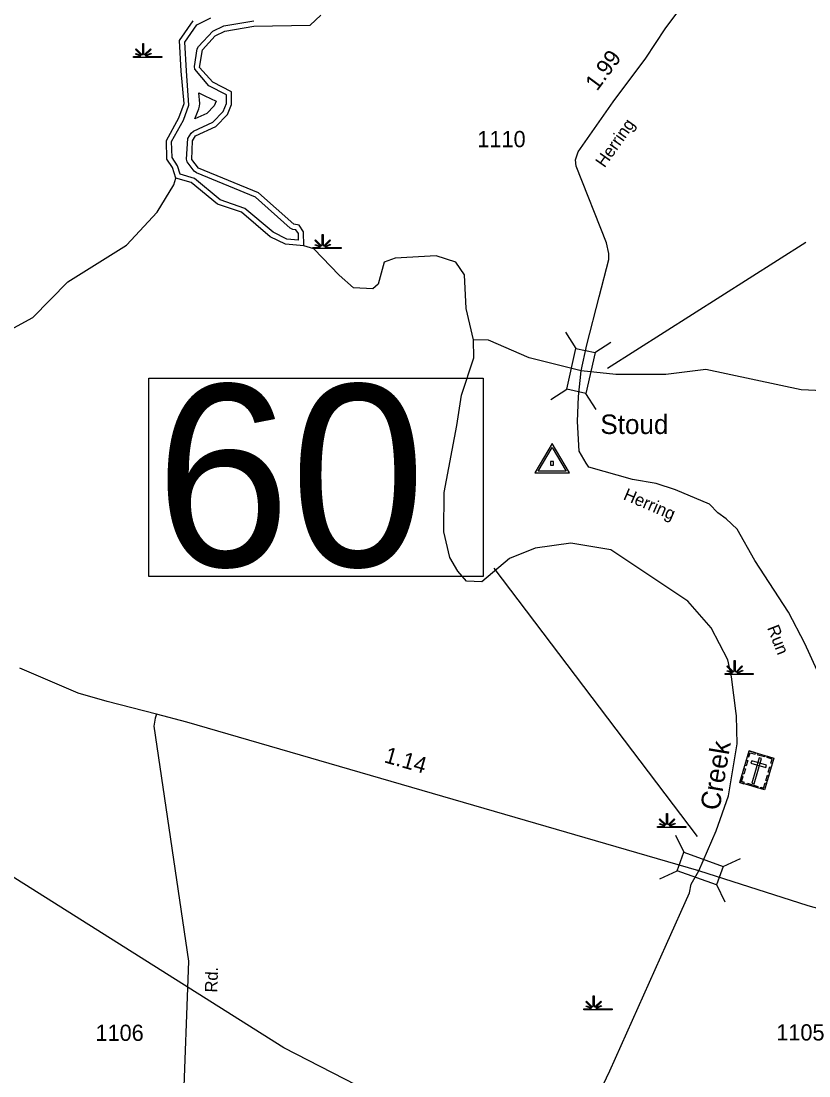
# Model space of a CAD drawing. Extents: x 2532689 to 2764727, y 536648 to 732970.
# Drawn here: x 2602391 to 2608460, y 594925 to 603054 of the extents above; entities that cross this region are included whole.
import ezdxf

# ---------------------------------------------------------------- set-up
doc = ezdxf.new("R2010")
doc.units = 0
for name, color, linetype in [('Exist Cultural Cemetery CELL', 7, 'Continuous'), ('Exist Hydrographic Buffer Line', 7, 'Continuous'), ('Exist Hydrographic Creek Double Shore', 7, 'Continuous'), ('Exist Hydrographic Creek Single Shore', 7, 'Continuous'), ('Exist Hydrographic Creek Single Shore Label', 7, 'Continuous'), ('Exist Hydrographic Swamp CELL', 7, 'Continuous'), ('Exist Road Primary NC Attributed', 7, 'Continuous'), ('Exist Road Primary NC Mileage Hundredths English Label', 7, 'Continuous'), ('Exist Road Primary NC Structure Standard Bridge CELL', 7, 'Continuous'), ('Exist Road Primary NC Structure Standard Bridge Number Label', 7, 'Continuous'), ('Exist Road Secondary Mileage Hundredths English Label', 7, 'Continuous'), ('Exist Road Secondary Structure Standard Bridge CELL', 7, 'Continuous'), ('Exist Road Secondary Structure Standard Bridge Number Label', 7, 'Continuous'), ('Exist Road Secondary Type 51 Attributed', 7, 'Continuous'), ('Exist Road Secondary Type 51 Label', 7, 'Continuous'), ('Exist Road Secondary Type 51 Number Label', 7, 'Continuous'), ('Exist Survey Geodetic Marker CELL', 7, 'Continuous'), ('Exist Survey Geodetic Marker Label', 7, 'Continuous'), ('Exist Utilities Electrical Transmission Line', 7, 'Continuous')]:
    doc.layers.add(name, color=color, linetype=linetype)

msp = doc.modelspace()

# ---------------------------------------------------------------- linework, layer by layer
at = {"layer": 'Exist Cultural Cemetery CELL'}
for points in [[(2607999, 597429.7), (2608190.1, 597373.8), (2608118.6, 597129.4), (2607927.5, 597185.3)], [(2607986.8, 597388.1), (2607997.7, 597384.9), (2608006.8, 597415.8), (2608045.7, 597404.4), (2608048.8, 597415.1), (2607999, 597429.7)], [(2607966, 597317), (2607978.1, 597358.5), (2607989.1, 597355.3), (2607976.9, 597313.8)], [(2608019, 597352.9), (2608013.8, 597335), (2608126.8, 597301.9), (2608132.1, 597319.9)], [(2608095.4, 597371), (2608077.5, 597376.2), (2608020.5, 597181.6), (2608038.5, 597176.3)], [(2608070.1, 597408.9), (2608119.8, 597394.3), (2608116.6, 597383.4), (2608066.9, 597397.9)], [(2608178, 597332.2), (2608167.1, 597335.3), (2608176.1, 597366.2), (2608137.2, 597377.6), (2608140.3, 597388.3), (2608190.1, 597373.7)], [(2607947.1, 597252.4), (2607959.3, 597294), (2607970.2, 597290.8), (2607958, 597249.2)], [(2608146.5, 597265.2), (2608158.6, 597306.8), (2608169.6, 597303.6), (2608157.4, 597262)], [(2607959.3, 597176.1), (2607962.5, 597187.1), (2607941.4, 597193.3), (2607952.7, 597232.1), (2607942, 597235.2), (2607927.5, 597185.4)], [(2607985.9, 597180.2), (2608067.3, 597156.4), (2608064.1, 597145.4), (2607982.7, 597169.3)], [(2608086.8, 597138.7), (2608090, 597149.7), (2608111.1, 597143.6), (2608122.5, 597182.3), (2608133.1, 597179.2), (2608118.6, 597129.4)], [(2608128, 597202), (2608140.1, 597243.5), (2608151, 597240.3), (2608138.9, 597198.8)]]:
    msp.add_lwpolyline(points, close=True, dxfattribs=at)
at = {"layer": 'Exist Hydrographic Buffer Line'}
for points in [[(2604527.9, 601365.1), (2604438.7, 601374), (2604331.7, 601426.2), (2604114.7, 601611), (2603923.4, 601677.6), (2603726.1, 601841.8), (2603615.2, 601875.4), (2603594.7, 601938.9), (2603553.5, 602003.2), (2603550.8, 602125.1), (2603641.7, 602290.4), (2603684.1, 602405.9), (2603664.6, 602671.1), (2603651.3, 602892.5), (2603743.6, 603024.7), (2603852.4, 603078.1)], [(2604527.9, 601365.1), (2604526.9, 601416.6), (2604508.6, 601444.2), (2604483.2, 601449.1), (2604464.1, 601458.5), (2604197.1, 601695.9), (2603741.3, 601884.8), (2603724.9, 601897.5), (2603671, 601968.5), (2603665.6, 601990), (2603676.1, 602150.4), (2603700.1, 602190.8), (2603717.9, 602206.7), (2603868.2, 602275.6), (2603947.4, 602356.9), (2603972.6, 602419), (2603972, 602485.1), (2603837.9, 602556.1), (2603728.2, 602683.2), (2603726.1, 602703.3), (2603748.1, 602839.3), (2603757.9, 602859.1), (2603868.2, 602977.4), (2603952.9, 603016.7), (2604183, 603055.8)], [(2603730.2, 602300.2), (2603759.4, 602378.5), (2603764.9, 602398.7), (2603766.7, 602419.5), (2603759.6, 602501.2), (2603807.5, 602478.9), (2603892.4, 602435.7), (2603879.1, 602401.5), (2603821.5, 602342.1), (2603730.2, 602300.2)]]:
    msp.add_lwpolyline(points, dxfattribs=at)
at = {"layer": 'Exist Hydrographic Creek Double Shore'}
for points in [[(2603583.6, 601842.5), (2603556.6, 601926.7), (2603513.7, 601990.6), (2603510.6, 602135), (2603606.6, 602309.6), (2603646.6, 602419.5), (2603624.6, 602668.2), (2603610.7, 602904), (2603716.7, 603056.1)], [(2604568.7, 601320.8), (2604566.6, 601429.1), (2604532.6, 601480.3), (2604490.8, 601488.4), (2604218.7, 601730.2), (2603756.7, 601921.7), (2603705.6, 601988.5), (2603710.5, 602130), (2603734.5, 602170.4), (2603891.6, 602242.3), (2603981.6, 602334.6), (2604012.6, 602411.4), (2604011.6, 602509.8), (2603867.6, 602582.8), (2603765.7, 602696.9), (2603787.6, 602832.4), (2603885.7, 602941.5), (2603959.7, 602977.2), (2604183.6, 603015.8), (2604616.7, 603023.5), (2604698.7, 603099)], [(2604568.7, 601320.8), (2604427.6, 601334.8), (2604309.7, 601392.4), (2604088.7, 601580.5), (2603903.7, 601642), (2603700.7, 601811.1), (2603583.6, 601842.5)]]:
    msp.add_lwpolyline(points, dxfattribs=at)
at = {"layer": 'Exist Hydrographic Creek Single Shore'}
for points in [[(2602191.5, 600614.1), (2602480.6, 600770.3), (2602749.7, 601043.8), (2603202.6, 601328), (2603438.6, 601580.5), (2603567.6, 601792.6), (2603583.6, 601842.5)], [(2605875.7, 600598.8), (2605820.7, 600839.6), (2605807.8, 601098.4), (2605738.7, 601197.4), (2605587.8, 601243.8), (2605271.6, 601227.7), (2605188.8, 601194.9), (2605141.8, 601025.5), (2605101.6, 600991), (2604950.7, 600998.2), (2604840.8, 601095.5), (2604644.8, 601297.7), (2604568.7, 601320.8)], [(2607899.6, 597716.9), (2607863.9, 598000.1), (2607835.8, 598130.3), (2607705.8, 598377.9), (2607526.8, 598584), (2606934.8, 598980.4), (2606625.8, 599030.2), (2606350.8, 598992.8), (2606152.7, 598912.6), (2605939.9, 598733.3), (2605822.8, 598738.4), (2605754.7, 598814.4), (2605693.8, 598920.4), (2605648.7, 599118.8), (2605650.8, 599420.9), (2605747.7, 599937), (2605784.7, 600171.7), (2605878.8, 600457.8), (2605875.7, 600598.8)], [(2608676.9, 600199.9), (2608400.9, 600211.7), (2607664.8, 600369.1), (2607356.8, 600330.4), (2606973.7, 600331.3), (2606705.8, 600359.8), (2606303.8, 600458.6), (2605992.8, 600593.8), (2605875.7, 600598.8)], [(2606797.8, 594693.4), (2606926, 594964.6), (2607364, 595941), (2607538.9, 596335.5), (2607553.8, 596401.7), (2607613, 596505.8), (2607744.9, 596813.3), (2607839.9, 597083.1), (2607906.9, 597483), (2607901.8, 597699.6), (2607899.6, 597716.9)]]:
    msp.add_lwpolyline(points, dxfattribs=at)
at = {"layer": 'Exist Hydrographic Swamp CELL'}
for points in [[(2603257, 602780.4), (2603309.6, 602780.5), (2603311.6, 602784.1), (2603273.3, 602798.9), (2603276.2, 602804.1), (2603314, 602788.4), (2603315.6, 602791.3), (2603271.1, 602835.8), (2603276.3, 602840.9), (2603321.6, 602795.4), (2603327.9, 602797.8), (2603327.9, 602880.9), (2603335.1, 602880.9), (2603335.1, 602797.8), (2603341.4, 602795.4), (2603386.8, 602840.9), (2603391.9, 602835.8), (2603347.5, 602791.3), (2603349.5, 602787.7), (2603390.3, 602806.3), (2603392.8, 602801.2), (2603351.8, 602783.4), (2603353.4, 602780.5), (2603474.5, 602780.4), (2603474.5, 602773.3), (2603257, 602773.3)], [(2604639.5, 601308.2), (2604692.1, 601308.3), (2604694.1, 601311.9), (2604655.8, 601326.7), (2604658.7, 601331.9), (2604696.5, 601316.2), (2604698.1, 601319), (2604653.6, 601363.6), (2604658.8, 601368.7), (2604704.1, 601323.2), (2604710.4, 601325.6), (2604710.4, 601408.7), (2604717.6, 601408.7), (2604717.6, 601325.6), (2604723.9, 601323.2), (2604769.3, 601368.7), (2604774.4, 601363.6), (2604730, 601319), (2604732, 601315.4), (2604772.8, 601334), (2604775.3, 601329), (2604734.3, 601311.2), (2604735.9, 601308.3), (2604857, 601308.2), (2604857, 601301.1), (2604639.5, 601301.1)], [(2607813.9, 598025), (2607866.6, 598025), (2607868.6, 598028.6), (2607830.3, 598043.5), (2607833.2, 598048.7), (2607871, 598032.9), (2607872.5, 598035.8), (2607828.1, 598080.3), (2607833.2, 598085.5), (2607878.5, 598040), (2607884.9, 598042.4), (2607884.9, 598125.5), (2607892.1, 598125.5), (2607892.1, 598042.4), (2607898.4, 598040), (2607943.7, 598085.5), (2607948.9, 598080.3), (2607904.4, 598035.8), (2607906.4, 598032.2), (2607947.3, 598050.8), (2607949.8, 598045.8), (2607908.8, 598027.9), (2607910.4, 598025), (2608031.4, 598025), (2608031.4, 598017.8), (2607813.9, 598017.8)], [(2607293.1, 596846.4), (2607345.7, 596846.5), (2607347.7, 596850.1), (2607309.4, 596865), (2607312.3, 596870.1), (2607350.1, 596854.4), (2607351.7, 596857.3), (2607307.2, 596901.8), (2607312.4, 596907), (2607357.7, 596861.5), (2607364, 596863.9), (2607364, 596946.9), (2607371.2, 596946.9), (2607371.2, 596863.9), (2607377.5, 596861.5), (2607422.9, 596907), (2607428, 596901.8), (2607383.6, 596857.3), (2607385.6, 596853.7), (2607426.4, 596872.3), (2607428.9, 596867.2), (2607387.9, 596849.4), (2607389.5, 596846.5), (2607510.6, 596846.4), (2607510.6, 596839.3), (2607293.1, 596839.3)], [(2606726.9, 595441.3), (2606779.5, 595441.4), (2606781.5, 595445), (2606743.3, 595459.8), (2606746.2, 595465), (2606783.9, 595449.3), (2606785.5, 595452.1), (2606741.1, 595496.7), (2606746.2, 595501.8), (2606791.5, 595456.3), (2606797.8, 595458.7), (2606797.8, 595541.8), (2606805.1, 595541.8), (2606805, 595458.7), (2606811.4, 595456.3), (2606856.7, 595501.8), (2606861.8, 595496.7), (2606817.4, 595452.1), (2606819.4, 595448.5), (2606860.3, 595467.1), (2606862.7, 595462.1), (2606821.7, 595444.3), (2606823.4, 595441.4), (2606944.4, 595441.3), (2606944.4, 595434.2), (2606726.9, 595434.2)]]:
    msp.add_lwpolyline(points, close=True, dxfattribs=at)
at = {"layer": 'Exist Road Primary NC Attributed'}
for points in [[(2603435, 597713), (2603052.8, 597811.2), (2602831.6, 597874.5), (2602381.6, 598067.1)], [(2607613, 596505.8), (2603666.4, 597649.8), (2603435, 597713)], [(2609209, 596025.1), (2608455.4, 596236.7), (2607613, 596505.8)]]:
    msp.add_lwpolyline(points, dxfattribs=at)
at = {"layer": 'Exist Road Primary NC Structure Standard Bridge CELL'}
for p, q in [((2607433.4, 596781), (2607495.8, 596647.8)), ((2607798.7, 596537.6), (2607931.9, 596600.1)), ((2607311.5, 596443.8), (2607444.7, 596506.2)), ((2607748.6, 596399.2), (2607811.1, 596266))]:
    msp.add_line(p, q, dxfattribs=at)
msp.add_lwpolyline([(2607495.8, 596647.8), (2607798.9, 596538.2), (2607747.7, 596396.7), (2607444.7, 596506.2)], close=True, dxfattribs=at)
at = {"layer": 'Exist Road Primary NC Structure Standard Bridge Number Label'}
msp.add_line((2607600.9, 596771.1), (2606035.9, 598837.5), dxfattribs=at)
msp.add_lwpolyline([(2603374, 600301.7), (2605950.6, 600301.7), (2605950.6, 598772.5), (2603374, 598772.5)], close=True, dxfattribs=at)
at = {"layer": 'Exist Road Secondary Structure Standard Bridge CELL'}
for p, q in [((2606665.9, 600531.9), (2606586.9, 600656)), ((2606809.6, 600500), (2606933.7, 600579)), ((2606471.2, 600138.4), (2606595.4, 600217.4)), ((2606821.3, 600060.7), (2606742.3, 600184.8))]:
    msp.add_line(p, q, dxfattribs=at)
msp.add_lwpolyline([(2606595.4, 600217.4), (2606665.2, 600532), (2606812.2, 600499.4), (2606742.3, 600184.8)], close=True, dxfattribs=at)
at = {"layer": 'Exist Road Secondary Structure Standard Bridge Number Label'}
msp.add_line((2606907.2, 600378), (2608435.7, 601349.5), dxfattribs=at)
at = {"layer": 'Exist Road Secondary Type 51 Attributed'}
for points in [[(2606705.8, 600359.8), (2606748, 600560.2), (2606844.5, 600928.5), (2606918.5, 601215.9), (2606919.5, 601264.2), (2606899.8, 601345.8), (2606667.5, 601936.9), (2606662.6, 601984.6), (2606683.4, 602047.2), (2606953.2, 602430.7), (2607204.2, 602768.2), (2607351.7, 602993.2), (2607456.6, 603135.3), (2607752.3, 603535.7), (2607800.7, 603614.8), (2607880.3, 603918.4), (2608137.9, 604948.4)], [(2609209, 596025.1), (2609093.6, 596703.5), (2608925.5, 597130.1), (2608839.5, 597342.4), (2608660.5, 597724.6), (2608625.4, 597793.1), (2608582, 597897.2), (2608522.6, 598049), (2608428.2, 598257), (2608303.2, 598498.5), (2608042.8, 598897), (2607906, 599138.4), (2607822.4, 599218.4), (2607757.1, 599265), (2607693.8, 599329.8), (2607431.5, 599442.3), (2607282.5, 599489.5), (2607101.9, 599521.6), (2606765.8, 599616.7), (2606743.2, 599648.2), (2606690.8, 599739.5), (2606677, 599966.9), (2606683.9, 600159.9), (2606705.8, 600359.8)], [(2603435, 597713), (2603423.5, 597680.7), (2603413.5, 597619.6), (2603679.3, 595810.2), (2603637.9, 594637.1), (2603598.9, 593337.4), (2603603.3, 592997.8), (2603655.5, 592858.4), (2603720.8, 592762.6), (2603778.3, 592702.7), (2603793.8, 592685.6), (2603866.8, 592621.3)]]:
    msp.add_lwpolyline(points, dxfattribs=at)
at = {"layer": 'Exist Survey Geodetic Marker CELL'}
for points in [[(2606615.3, 599573.6), (2606481.3, 599799.6), (2606347.8, 599573.6)], [(2606589.4, 599585.7), (2606373.8, 599585.7), (2606481.3, 599767.8)], [(2606493.6, 599632.3), (2606493.6, 599660.5), (2606469.4, 599660.5), (2606469.4, 599632.3)]]:
    msp.add_lwpolyline(points, close=True, dxfattribs=at)
at = {"layer": 'Exist Utilities Electrical Transmission Line'}
msp.add_lwpolyline([(2634074.6, 571203.6), (2621697.6, 583357), (2619382.4, 585595.2), (2615435.1, 589477.4), (2604415.3, 595140.2), (2601573.8, 596932.9), (2600570.3, 597562.1), (2598554.1, 598787.7), (2596182.6, 600276.3)], dxfattribs=at)

# ---------------------------------------------------------------- texts
at = {"layer": 'Exist Hydrographic Creek Single Shore Label'}
msp.add_text('Creek', height=150, rotation=80.48291, dxfattribs=at).set_placement((2607770.1, 596964.4))
at = {"layer": 'Exist Road Primary NC Mileage Hundredths English Label'}
msp.add_text('1.14', height=125, rotation=343.96268, dxfattribs=at).set_placement((2605180.7, 597343.3))
at = {"layer": 'Exist Road Primary NC Structure Standard Bridge Number Label'}
msp.add_text('60', height=1400, dxfattribs=at).set_placement((2603424.2, 598851.6))
at = {"layer": 'Exist Road Secondary Mileage Hundredths English Label'}
msp.add_text('1.99', height=125, rotation=53.54811, dxfattribs=at).set_placement((2606827.9, 602509.3))
at = {"layer": 'Exist Road Secondary Type 51 Label'}
for s, rotation, p in [('Herring', 54.87462, (2606885.2, 601918.4)), ('Herring', 336.78065, (2607023.2, 599370.2)), ('Run', 291.36119, (2608136.3, 598378.5)), ('Rd.', 87.75349, (2603901, 595565.8))]:
    msp.add_text(s, height=95, rotation=rotation, dxfattribs=at).set_placement(p)
at = {"layer": 'Exist Road Secondary Type 51 Number Label'}
for s, p in [('1110', (2605905.9, 602082.3)), ('1106', (2602963.8, 595194.6)), ('1105', (2608208.4, 595197.7))]:
    msp.add_text(s, height=125, dxfattribs=at).set_placement(p)
at = {"layer": 'Exist Survey Geodetic Marker Label'}
msp.add_text('Stoud', height=150, dxfattribs=at).set_placement((2606853.4, 599871.8))

doc.saveas('drawing.dxf')
